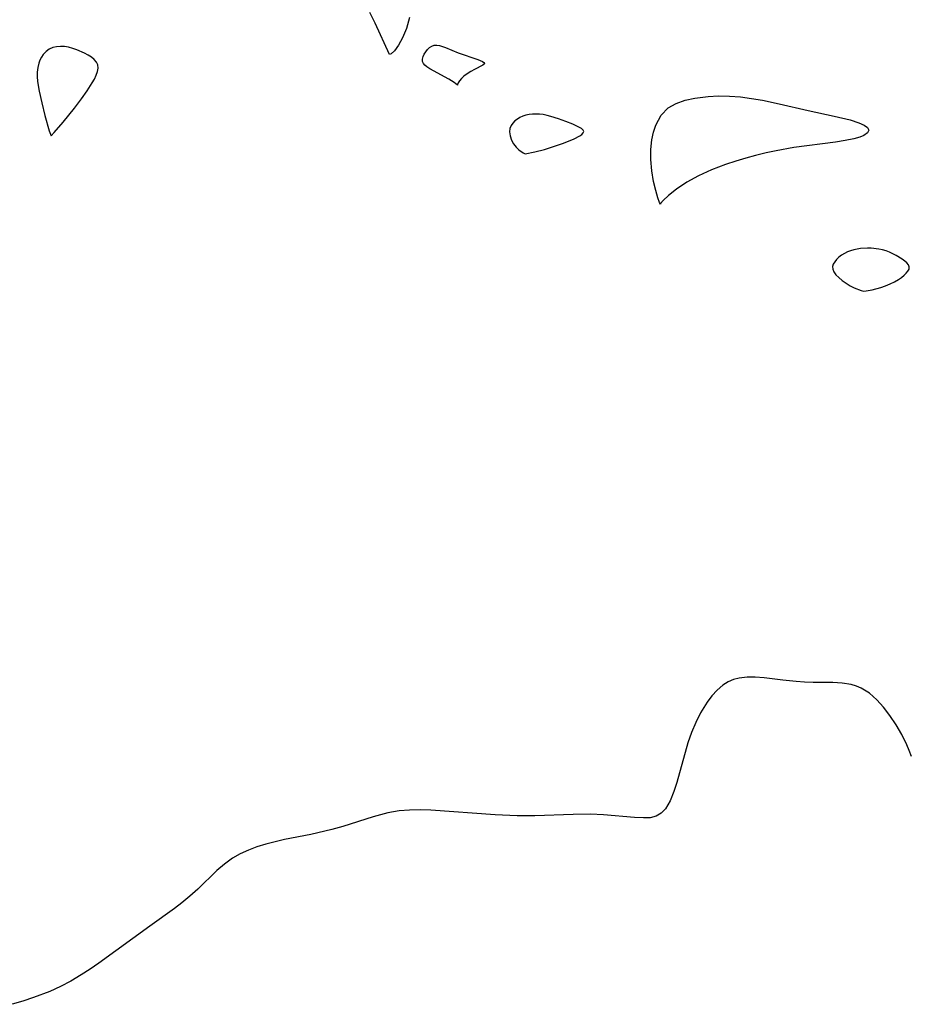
# Model space of a CAD drawing. Header units: metres. Extents: x 1073367 to 1082519, y 1569854 to 1574957.
# Tile 554 of 656: x 1077744 to 1077875, y 1574455 to 1574600. Entities that reach past the tile are written whole.
import ezdxf

# ---------------------------------------------------------------- set-up
doc = ezdxf.new("R2010")
doc.units = ezdxf.units.M
doc.layers.add('CGG_CurvaNivelLidar_v1', color=253, linetype='Continuous', lineweight=30)

msp = doc.modelspace()

# ---------------------------------------------------------------- linework, layer by layer
at = {"layer": 'CGG_CurvaNivelLidar_v1'}
for p, q in [((1077796.3584, 1574599.5061, 68), (1077795.5587, 1574601.101, 68)), ((1077798.5, 1574594.8635, 68), (1077796.3584, 1574599.5061, 68)), ((1077801.4465, 1574600.336, 68), (1077800.9735, 1574598.731, 68)), ((1077800.9735, 1574598.731, 68), (1077800.4061, 1574597.3482, 68)), ((1077800.4061, 1574597.3482, 68), (1077799.7846, 1574596.2373, 68)), ((1077747.7585, 1574595.3285, 68.5), (1077747.3468, 1574594.9027, 68.5)), ((1077748.2378, 1574595.6687, 68.5), (1077747.7585, 1574595.3285, 68.5)), ((1077748.7741, 1574595.9095, 68.5), (1077748.2378, 1574595.6687, 68.5)), ((1077749.3185, 1574596.0328, 68.5), (1077748.7741, 1574595.9095, 68.5)), ((1077749.8929, 1574596.0712, 68.5), (1077749.3185, 1574596.0328, 68.5)), ((1077750.4853, 1574596.0386, 68.5), (1077749.8929, 1574596.0712, 68.5)), ((1077751.0849, 1574595.9431, 68.5), (1077750.4853, 1574596.0386, 68.5)), ((1077751.6948, 1574595.7868, 68.5), (1077751.0849, 1574595.9431, 68.5)), ((1077752.296, 1574595.5833, 68.5), (1077751.6948, 1574595.7868, 68.5)), ((1077753.4446, 1574595.0752, 68.5), (1077752.296, 1574595.5833, 68.5)), ((1077753.9735, 1574594.7822, 68.5), (1077753.4446, 1574595.0752, 68.5)), ((1077799.197, 1574595.4303, 68), (1077798.7396, 1574594.9586, 68)), ((1077799.7846, 1574596.2373, 68), (1077799.197, 1574595.4303, 68)), ((1077803.6011, 1574594.9398, 68), (1077803.8248, 1574595.2943, 68)), ((1077803.8248, 1574595.2943, 68), (1077804.0906, 1574595.6232, 68)), ((1077804.0906, 1574595.6232, 68), (1077804.3908, 1574595.9092, 68)), ((1077804.3908, 1574595.9092, 68), (1077804.722, 1574596.1308, 68)), ((1077804.722, 1574596.1308, 68), (1077805.0844, 1574596.2615, 68)), ((1077805.0844, 1574596.2615, 68), (1077805.4692, 1574596.2814, 68)), ((1077805.4692, 1574596.2814, 68), (1077805.8785, 1574596.2154, 68)), ((1077805.8785, 1574596.2154, 68), (1077806.7473, 1574595.9223, 68)), ((1077806.7473, 1574595.9223, 68), (1077808.6107, 1574595.1405, 68)), ((1077808.6107, 1574595.1405, 68), (1077811.5332, 1574594.154, 68)), ((1077746.8508, 1574594.063, 68.5), (1077746.6808, 1574593.5895, 68.5)), ((1077747.0728, 1574594.5034, 68.5), (1077746.8508, 1574594.063, 68.5)), ((1077747.3468, 1574594.9027, 68.5), (1077747.0728, 1574594.5034, 68.5)), ((1077754.4549, 1574594.466, 68.5), (1077753.9735, 1574594.7822, 68.5)), ((1077754.8705, 1574594.1257, 68.5), (1077754.4549, 1574594.466, 68.5)), ((1077755.1965, 1574593.7574, 68.5), (1077754.8705, 1574594.1257, 68.5)), ((1077755.4012, 1574593.3547, 68.5), (1077755.1965, 1574593.7574, 68.5)), ((1077798.7396, 1574594.9586, 68), (1077798.5, 1574594.8635, 68)), ((1077803.3398, 1574594.2144, 68), (1077803.4328, 1574594.5751, 68)), ((1077803.3508, 1574593.8722, 68), (1077803.3398, 1574594.2144, 68)), ((1077803.4801, 1574593.577, 68), (1077803.3508, 1574593.8722, 68)), ((1077803.4328, 1574594.5751, 68), (1077803.6011, 1574594.9398, 68)), ((1077811.5332, 1574594.154, 68), (1077812.1915, 1574593.8575, 68)), ((1077812.1915, 1574593.8575, 68), (1077812.4057, 1574593.7134, 68)), ((1077812.4057, 1574593.7134, 68), (1077812.5023, 1574593.5738, 68)), ((1077746.4728, 1574592.2941, 68.5), (1077746.4659, 1574591.6119, 68.5)), ((1077746.5412, 1574592.9567, 68.5), (1077746.4728, 1574592.2941, 68.5)), ((1077746.6808, 1574593.5895, 68.5), (1077746.5412, 1574592.9567, 68.5)), ((1077755.1839, 1574591.8159, 68.5), (1077755.3729, 1574592.3593, 68.5)), ((1077755.3729, 1574592.3593, 68.5), (1077755.4575, 1574592.8757, 68.5)), ((1077755.4575, 1574592.8757, 68.5), (1077755.4012, 1574593.3547, 68.5)), ((1077803.7071, 1574593.3057, 68), (1077803.4801, 1574593.577, 68)), ((1077804.0114, 1574593.0507, 68), (1077803.7071, 1574593.3057, 68)), ((1077804.4244, 1574592.7776, 68), (1077804.0114, 1574593.0507, 68)), ((1077807.2281, 1574591.2223, 68), (1077804.4244, 1574592.7776, 68)), ((1077810.4737, 1574592.3914, 68), (1077809.9432, 1574592.0512, 68)), ((1077811.0153, 1574592.6893, 68), (1077810.4737, 1574592.3914, 68)), ((1077812.2568, 1574593.2938, 68), (1077811.0153, 1574592.6893, 68)), ((1077812.4468, 1574593.4321, 68), (1077812.2568, 1574593.2938, 68)), ((1077812.5023, 1574593.5738, 68), (1077812.4468, 1574593.4321, 68)), ((1077746.4659, 1574591.6119, 68.5), (1077746.5131, 1574590.9204, 68.5)), ((1077746.5131, 1574590.9204, 68.5), (1077746.7308, 1574589.4831, 68.5)), ((1077754.5977, 1574590.6783, 68.5), (1077754.9185, 1574591.2536, 68.5)), ((1077754.9185, 1574591.2536, 68.5), (1077755.1839, 1574591.8159, 68.5)), ((1077808.0251, 1574590.7342, 68), (1077807.2281, 1574591.2223, 68)), ((1077808.5, 1574590.3774, 68), (1077808.0251, 1574590.7342, 68)), ((1077808.8098, 1574590.9717, 68), (1077808.6069, 1574590.6788, 68)), ((1077809.0979, 1574591.3156, 68), (1077808.8098, 1574590.9717, 68)), ((1077809.4645, 1574591.6758, 68), (1077809.0979, 1574591.3156, 68)), ((1077809.9432, 1574592.0512, 68), (1077809.4645, 1574591.6758, 68)), ((1077746.7308, 1574589.4831, 68.5), (1077747.1245, 1574587.74, 68.5)), ((1077753.0156, 1574588.3307, 68.5), (1077753.8474, 1574589.5055, 68.5)), ((1077753.8474, 1574589.5055, 68.5), (1077754.5977, 1574590.6783, 68.5)), ((1077808.6069, 1574590.6788, 68), (1077808.4983, 1574590.4703, 68)), ((1077808.4983, 1574590.4703, 68), (1077808.5, 1574590.3774, 68)), ((1077751.9715, 1574586.9622, 68.5), (1077753.0156, 1574588.3307, 68.5)), ((1077840.7932, 1574587.6635, 68), (1077842.1192, 1574588.1267, 68)), ((1077842.1192, 1574588.1267, 68), (1077843.5417, 1574588.4487, 68)), ((1077843.5417, 1574588.4487, 68), (1077845.5125, 1574588.6949, 68)), ((1077845.5125, 1574588.6949, 68), (1077847.0706, 1574588.7678, 68)), ((1077847.0706, 1574588.7678, 68), (1077848.6555, 1574588.7427, 68)), ((1077848.6555, 1574588.7427, 68), (1077850.2778, 1574588.6162, 68)), ((1077850.2778, 1574588.6162, 68), (1077851.9078, 1574588.4046, 68)), ((1077851.9078, 1574588.4046, 68), (1077853.5387, 1574588.1235, 68)), ((1077853.5387, 1574588.1235, 68), (1077855.9866, 1574587.6075, 68)), ((1077747.1245, 1574587.74, 68.5), (1077747.6044, 1574585.8966, 68.5)), ((1077750.3123, 1574584.9001, 68.5), (1077751.9715, 1574586.9622, 68.5)), ((1077838.5651, 1574585.9105, 68), (1077839.601, 1574586.9994, 68)), ((1077839.601, 1574586.9994, 68), (1077840.7932, 1574587.6635, 68)), ((1077855.9866, 1574587.6075, 68), (1077860.276, 1574586.6352, 68)), ((1077860.276, 1574586.6352, 68), (1077864.1386, 1574585.8019, 68)), ((1077747.6044, 1574585.8966, 68.5), (1077748.2485, 1574583.6329, 68.5)), ((1077748.9835, 1574583.3627, 68.5), (1077750.3123, 1574584.9001, 68.5)), ((1077817.0058, 1574585.0934, 68.5), (1077816.685, 1574584.7651, 68.5)), ((1077817.3539, 1574585.3604, 68.5), (1077817.0058, 1574585.0934, 68.5)), ((1077817.7382, 1574585.5872, 68.5), (1077817.3539, 1574585.3604, 68.5)), ((1077818.1509, 1574585.7736, 68.5), (1077817.7382, 1574585.5872, 68.5)), ((1077818.5867, 1574585.9166, 68.5), (1077818.1509, 1574585.7736, 68.5)), ((1077819.082, 1574586.0194, 68.5), (1077818.5867, 1574585.9166, 68.5)), ((1077819.5933, 1574586.0749, 68.5), (1077819.082, 1574586.0194, 68.5)), ((1077820.6416, 1574586.0673, 68.5), (1077819.5933, 1574586.0749, 68.5)), ((1077821.1702, 1574586.007, 68.5), (1077820.6416, 1574586.0673, 68.5)), ((1077821.7413, 1574585.8986, 68.5), (1077821.1702, 1574586.007, 68.5)), ((1077822.3097, 1574585.7557, 68.5), (1077821.7413, 1574585.8986, 68.5)), ((1077823.4353, 1574585.405, 68.5), (1077822.3097, 1574585.7557, 68.5)), ((1077824.5322, 1574585.0078, 68.5), (1077823.4353, 1574585.405, 68.5)), ((1077825.5643, 1574584.5909, 68.5), (1077824.5322, 1574585.0078, 68.5)), ((1077837.7856, 1574584.4505, 68), (1077838.5651, 1574585.9105, 68)), ((1077864.1386, 1574585.8019, 68), (1077866.4905, 1574585.2321, 68)), ((1077866.4905, 1574585.2321, 68), (1077867.797, 1574584.8129, 68)), ((1077748.2485, 1574583.6329, 68.5), (1077748.5, 1574582.8884, 68.5)), ((1077816.2433, 1574583.9619, 68.5), (1077816.1842, 1574583.4584, 68.5)), ((1077816.1842, 1574583.4584, 68.5), (1077816.2681, 1574582.8643, 68.5)), ((1077816.4204, 1574584.3981, 68.5), (1077816.2433, 1574583.9619, 68.5)), ((1077816.685, 1574584.7651, 68.5), (1077816.4204, 1574584.3981, 68.5)), ((1077826.4548, 1574584.1663, 68.5), (1077825.5643, 1574584.5909, 68.5)), ((1077826.8037, 1574583.9527, 68.5), (1077826.4548, 1574584.1663, 68.5)), ((1077827.0515, 1574583.7384, 68.5), (1077826.8037, 1574583.9527, 68.5)), ((1077827.158, 1574583.5231, 68.5), (1077827.0515, 1574583.7384, 68.5)), ((1077827.0906, 1574583.3085, 68.5), (1077827.158, 1574583.5231, 68.5)), ((1077837.4537, 1574583.4125, 68), (1077837.7856, 1574584.4505, 68)), ((1077867.797, 1574584.8129, 68), (1077868.5572, 1574584.4708, 68)), ((1077868.5572, 1574584.4708, 68), (1077869.0719, 1574584.0939, 68)), ((1077869.2663, 1574583.705, 68), (1077869.069, 1574583.309, 68)), ((1077869.0719, 1574584.0939, 68), (1077869.2663, 1574583.705, 68)), ((1077748.5, 1574582.8884, 68.5), (1077748.9835, 1574583.3627, 68.5)), ((1077816.2681, 1574582.8643, 68.5), (1077816.4859, 1574582.262, 68.5)), ((1077816.4859, 1574582.262, 68.5), (1077816.8072, 1574581.691, 68.5)), ((1077824.1864, 1574581.8049, 68.5), (1077825.725, 1574582.4463, 68.5)), ((1077825.725, 1574582.4463, 68.5), (1077826.5648, 1574582.8775, 68.5)), ((1077826.5648, 1574582.8775, 68.5), (1077826.8803, 1574583.0932, 68.5)), ((1077826.8803, 1574583.0932, 68.5), (1077827.0906, 1574583.3085, 68.5)), ((1077837.0804, 1574580.8486, 68), (1077837.2276, 1574582.2985, 68)), ((1077837.2276, 1574582.2985, 68), (1077837.4537, 1574583.4125, 68)), ((1077864.3156, 1574581.9682, 68), (1077858.1583, 1574581.1328, 68)), ((1077865.7419, 1574582.1956, 68), (1077864.3156, 1574581.9682, 68)), ((1077867.0161, 1574582.4526, 68), (1077865.7419, 1574582.1956, 68)), ((1077867.9083, 1574582.6989, 68), (1077867.0161, 1574582.4526, 68)), ((1077868.5217, 1574582.9459, 68), (1077867.9083, 1574582.6989, 68)), ((1077869.069, 1574583.309, 68), (1077868.5217, 1574582.9459, 68)), ((1077816.8072, 1574581.691, 68.5), (1077817.2004, 1574581.1875, 68.5)), ((1077817.2004, 1574581.1875, 68.5), (1077817.5627, 1574580.8336, 68.5)), ((1077817.5627, 1574580.8336, 68.5), (1077818.2109, 1574580.3589, 68.5)), ((1077819.9279, 1574580.5121, 68.5), (1077821.3446, 1574580.8701, 68.5)), ((1077821.3446, 1574580.8701, 68.5), (1077822.859, 1574581.3347, 68.5)), ((1077822.859, 1574581.3347, 68.5), (1077824.1864, 1574581.8049, 68.5)), ((1077837.0719, 1574579.3788, 68), (1077837.0804, 1574580.8486, 68)), ((1077855.5547, 1574580.6563, 68), (1077854.0916, 1574580.3508, 68)), ((1077858.1583, 1574581.1328, 68), (1077855.5547, 1574580.6563, 68)), ((1077818.2109, 1574580.3589, 68.5), (1077818.4198, 1574580.2497, 68.5)), ((1077818.4198, 1574580.2497, 68.5), (1077818.5, 1574580.2386, 68.5)), ((1077818.5, 1574580.2386, 68.5), (1077819.9279, 1574580.5121, 68.5)), ((1077837.2161, 1574577.6965, 68), (1077837.0719, 1574579.3788, 68)), ((1077849.5883, 1574579.1367, 68), (1077848.0637, 1574578.6255, 68)), ((1077851.086, 1574579.5873, 68), (1077849.5883, 1574579.1367, 68)), ((1077852.5193, 1574579.9755, 68), (1077851.086, 1574579.5873, 68)), ((1077854.0916, 1574580.3508, 68), (1077852.5193, 1574579.9755, 68)), ((1077837.4736, 1574576.1397, 68), (1077837.2161, 1574577.6965, 68)), ((1077846.0244, 1574577.8425, 68), (1077844.0927, 1574576.9672, 68)), ((1077848.0637, 1574578.6255, 68), (1077846.0244, 1574577.8425, 68)), ((1077844.0927, 1574576.9672, 68), (1077842.3539, 1574576.0212, 68)), ((1077837.7846, 1574574.7886, 68), (1077837.4736, 1574576.1397, 68)), ((1077838.0924, 1574573.7234, 68), (1077837.7846, 1574574.7886, 68)), ((1077840.8405, 1574575.0194, 68), (1077839.6609, 1574574.0901, 68)), ((1077842.3539, 1574576.0212, 68), (1077840.8405, 1574575.0194, 68)), ((1077838.342, 1574573.0248, 68), (1077838.0924, 1574573.7234, 68)), ((1077838.8637, 1574573.3431, 68), (1077838.5014, 1574572.8851, 68)), ((1077839.6609, 1574574.0901, 68), (1077838.8637, 1574573.3431, 68)), ((1077838.4714, 1574572.7819, 68), (1077838.342, 1574573.0248, 68)), ((1077838.5, 1574572.7975, 68), (1077838.4714, 1574572.7819, 68)), ((1077838.5014, 1574572.8851, 68), (1077838.5, 1574572.7975, 68)), ((1077867.0188, 1574566.0571, 68.5), (1077866.5498, 1574565.9247, 68.5)), ((1077867.9965, 1574566.2319, 68.5), (1077867.0188, 1574566.0571, 68.5)), ((1077869.0553, 1574566.2991, 68.5), (1077867.9965, 1574566.2319, 68.5)), ((1077869.6145, 1574566.2886, 68.5), (1077869.0553, 1574566.2991, 68.5)), ((1077870.7229, 1574566.1718, 68.5), (1077869.6145, 1574566.2886, 68.5)), ((1077871.2643, 1574566.0567, 68.5), (1077870.7229, 1574566.1718, 68.5)), ((1077871.7977, 1574565.8946, 68.5), (1077871.2643, 1574566.0567, 68.5)), ((1077864.4959, 1574564.6343, 68.5), (1077864.2132, 1574564.2945, 68.5)), ((1077864.8363, 1574564.9569, 68.5), (1077864.4959, 1574564.6343, 68.5)), ((1077865.2219, 1574565.2567, 68.5), (1077864.8363, 1574564.9569, 68.5)), ((1077865.6449, 1574565.5263, 68.5), (1077865.2219, 1574565.2567, 68.5)), ((1077866.1014, 1574565.7559, 68.5), (1077865.6449, 1574565.5263, 68.5)), ((1077866.5498, 1574565.9247, 68.5), (1077866.1014, 1574565.7559, 68.5)), ((1077872.3162, 1574565.6952, 68.5), (1077871.7977, 1574565.8946, 68.5)), ((1077873.3021, 1574565.2212, 68.5), (1077872.3162, 1574565.6952, 68.5)), ((1077874.1868, 1574564.6864, 68.5), (1077873.3021, 1574565.2212, 68.5)), ((1077874.5671, 1574564.4051, 68.5), (1077874.1868, 1574564.6864, 68.5)), ((1077864.007, 1574563.9414, 68.5), (1077863.9035, 1574563.5779, 68.5)), ((1077863.9035, 1574563.5779, 68.5), (1077863.9258, 1574563.2073, 68.5)), ((1077863.9258, 1574563.2073, 68.5), (1077864.0812, 1574562.8161, 68.5)), ((1077864.2132, 1574564.2945, 68.5), (1077864.007, 1574563.9414, 68.5)), ((1077874.8842, 1574564.1168, 68.5), (1077874.5671, 1574564.4051, 68.5)), ((1077875.114, 1574563.8221, 68.5), (1077874.8842, 1574564.1168, 68.5)), ((1077875.0294, 1574562.9124, 68.5), (1077875.1868, 1574563.2189, 68.5)), ((1077875.2236, 1574563.5208, 68.5), (1077875.114, 1574563.8221, 68.5)), ((1077875.1868, 1574563.2189, 68.5), (1077875.2236, 1574563.5208, 68.5)), ((1077864.0812, 1574562.8161, 68.5), (1077864.3875, 1574562.3888, 68.5)), ((1077864.3875, 1574562.3888, 68.5), (1077864.8139, 1574561.9473, 68.5)), ((1077864.8139, 1574561.9473, 68.5), (1077865.3283, 1574561.5138, 68.5)), ((1077873.0464, 1574561.3364, 68.5), (1077873.6178, 1574561.6662, 68.5)), ((1077873.6178, 1574561.6662, 68.5), (1077874.0878, 1574561.9873, 68.5)), ((1077874.0878, 1574561.9873, 68.5), (1077874.461, 1574562.2946, 68.5)), ((1077874.461, 1574562.2946, 68.5), (1077874.78, 1574562.6036, 68.5)), ((1077874.78, 1574562.6036, 68.5), (1077875.0294, 1574562.9124, 68.5)), ((1077865.3283, 1574561.5138, 68.5), (1077865.8991, 1574561.1102, 68.5)), ((1077865.8991, 1574561.1102, 68.5), (1077866.4952, 1574560.7565, 68.5)), ((1077866.4952, 1574560.7565, 68.5), (1077867.1069, 1574560.456, 68.5)), ((1077867.1069, 1574560.456, 68.5), (1077868.1138, 1574560.0685, 68.5)), ((1077869.766, 1574560.1527, 68.5), (1077871.0219, 1574560.4765, 68.5)), ((1077871.0219, 1574560.4765, 68.5), (1077871.7193, 1574560.7241, 68.5)), ((1077871.7193, 1574560.7241, 68.5), (1077872.4038, 1574561.0163, 68.5)), ((1077872.4038, 1574561.0163, 68.5), (1077873.0464, 1574561.3364, 68.5)), ((1077868.1138, 1574560.0685, 68.5), (1077868.5, 1574559.9697, 68.5)), ((1077868.5, 1574559.9697, 68.5), (1077868.8341, 1574559.9965, 68.5)), ((1077868.8341, 1574559.9965, 68.5), (1077869.766, 1574560.1527, 68.5)), ((1077848.4771, 1574502.2803, 68.5), (1077847.6865, 1574501.7827, 68.5)), ((1077849.2868, 1574502.6245, 68.5), (1077848.4771, 1574502.2803, 68.5)), ((1077850.1, 1574502.8351, 68.5), (1077849.2868, 1574502.6245, 68.5)), ((1077851.2674, 1574502.9722, 68.5), (1077850.1, 1574502.8351, 68.5)), ((1077852.4875, 1574502.9749, 68.5), (1077851.2674, 1574502.9722, 68.5)), ((1077853.8042, 1574502.8751, 68.5), (1077852.4875, 1574502.9749, 68.5)), ((1077856.5302, 1574502.5401, 68.5), (1077853.8042, 1574502.8751, 68.5)), ((1077858.5259, 1574502.3331, 68.5), (1077856.5302, 1574502.5401, 68.5)), ((1077859.7728, 1574502.2522, 68.5), (1077858.5259, 1574502.3331, 68.5)), ((1077861.0122, 1574502.2102, 68.5), (1077859.7728, 1574502.2522, 68.5)), ((1077863.9209, 1574502.1834, 68.5), (1077861.0122, 1574502.2102, 68.5)), ((1077865.3094, 1574502.1025, 68.5), (1077863.9209, 1574502.1834, 68.5)), ((1077866.636, 1574501.891, 68.5), (1077865.3094, 1574502.1025, 68.5)), ((1077846.852, 1574501.0694, 68.5), (1077846.0817, 1574500.2298, 68.5)), ((1077847.6865, 1574501.7827, 68.5), (1077846.852, 1574501.0694, 68.5)), ((1077867.416, 1574501.6644, 68.5), (1077866.636, 1574501.891, 68.5)), ((1077868.1406, 1574501.3555, 68.5), (1077867.416, 1574501.6644, 68.5)), ((1077869.333, 1574500.6019, 68.5), (1077868.1406, 1574501.3555, 68.5)), ((1077870.4085, 1574499.6558, 68.5), (1077869.333, 1574500.6019, 68.5)), ((1077845.3698, 1574499.2878, 68.5), (1077844.8723, 1574498.5264, 68.5)), ((1077846.0817, 1574500.2298, 68.5), (1077845.3698, 1574499.2878, 68.5)), ((1077871.4079, 1574498.5581, 68.5), (1077870.4085, 1574499.6558, 68.5)), ((1077844.4056, 1574497.7253, 68.5), (1077843.6968, 1574496.3173, 68.5)), ((1077844.8723, 1574498.5264, 68.5), (1077844.4056, 1574497.7253, 68.5)), ((1077872.3449, 1574497.3523, 68.5), (1077871.4079, 1574498.5581, 68.5)), ((1077843.6968, 1574496.3173, 68.5), (1077843.0736, 1574494.8412, 68.5)), ((1077873.286, 1574495.9747, 68.5), (1077872.3449, 1574497.3523, 68.5)), ((1077843.0736, 1574494.8412, 68.5), (1077842.5385, 1574493.3191, 68.5)), ((1077874.1392, 1574494.5272, 68.5), (1077873.286, 1574495.9747, 68.5)), ((1077874.8721, 1574493.0172, 68.5), (1077874.1392, 1574494.5272, 68.5)), ((1077842.5385, 1574493.3191, 68.5), (1077840.8974, 1574487.4504, 68.5)), ((1077875.2193, 1574492.1448, 68.5), (1077874.8721, 1574493.0172, 68.5)), ((1077875.5272, 1574491.262, 68.5), (1077875.2193, 1574492.1448, 68.5)), ((1077840.4706, 1574486.1308, 68.5), (1077839.9247, 1574484.7413, 68.5)), ((1077840.8974, 1574487.4504, 68.5), (1077840.4706, 1574486.1308, 68.5)), ((1077839.9247, 1574484.7413, 68.5), (1077839.2382, 1574483.5663, 68.5)), ((1077799.8902, 1574483.2377, 68.5), (1077798.2075, 1574482.9438, 68.5)), ((1077801.4323, 1574483.3631, 68.5), (1077799.8902, 1574483.2377, 68.5)), ((1077802.9947, 1574483.3844, 68.5), (1077801.4323, 1574483.3631, 68.5)), ((1077804.5744, 1574483.3355, 68.5), (1077802.9947, 1574483.3844, 68.5)), ((1077814.0861, 1574482.6857, 68.5), (1077804.5744, 1574483.3355, 68.5)), ((1077839.2382, 1574483.5663, 68.5), (1077838.5957, 1574482.8967, 68.5)), ((1077796.0578, 1574482.366, 68.5), (1077791.6073, 1574480.955, 68.5)), ((1077798.2075, 1574482.9438, 68.5), (1077796.0578, 1574482.366, 68.5)), ((1077817.302, 1574482.5443, 68.5), (1077814.0861, 1574482.6857, 68.5)), ((1077819.9378, 1574482.5288, 68.5), (1077817.302, 1574482.5443, 68.5)), ((1077825.5955, 1574482.7287, 68.5), (1077819.9378, 1574482.5288, 68.5)), ((1077828.1388, 1574482.7713, 68.5), (1077825.5955, 1574482.7287, 68.5)), ((1077830.0809, 1574482.6932, 68.5), (1077828.1388, 1574482.7713, 68.5)), ((1077834.6645, 1574482.2932, 68.5), (1077830.0809, 1574482.6932, 68.5)), ((1077835.9747, 1574482.2212, 68.5), (1077834.6645, 1574482.2932, 68.5)), ((1077836.9704, 1574482.2478, 68.5), (1077835.9747, 1574482.2212, 68.5)), ((1077837.853, 1574482.4541, 68.5), (1077836.9704, 1574482.2478, 68.5)), ((1077838.5957, 1574482.8967, 68.5), (1077837.853, 1574482.4541, 68.5)), ((1077789.9509, 1574480.4989, 68.5), (1077786.8461, 1574479.7893, 68.5)), ((1077791.6073, 1574480.955, 68.5), (1077789.9509, 1574480.4989, 68.5)), ((1077782.9744, 1574479.014, 68.5), (1077781.5881, 1574478.7043, 68.5)), ((1077786.8461, 1574479.7893, 68.5), (1077782.9744, 1574479.014, 68.5)), ((1077777.6478, 1574477.4735, 68.5), (1077776.4504, 1574476.9214, 68.5)), ((1077778.8953, 1574477.9425, 68.5), (1077777.6478, 1574477.4735, 68.5)), ((1077780.2255, 1574478.3525, 68.5), (1077778.8953, 1574477.9425, 68.5)), ((1077781.5881, 1574478.7043, 68.5), (1077780.2255, 1574478.3525, 68.5)), ((1077775.315, 1574476.272, 68.5), (1077774.1072, 1574475.4044, 68.5)), ((1077776.4504, 1574476.9214, 68.5), (1077775.315, 1574476.272, 68.5)), ((1077774.1072, 1574475.4044, 68.5), (1077772.9675, 1574474.4312, 68.5)), ((1077772.9675, 1574474.4312, 68.5), (1077770.165, 1574471.7227, 68.5)), ((1077770.165, 1574471.7227, 68.5), (1077769.016, 1574470.6747, 68.5)), ((1077769.016, 1574470.6747, 68.5), (1077767.8118, 1574469.6723, 68.5)), ((1077766.7234, 1574468.845, 68.5), (1077763.0996, 1574466.2618, 68.5)), ((1077767.8118, 1574469.6723, 68.5), (1077766.7234, 1574468.845, 68.5)), ((1077763.0996, 1574466.2618, 68.5), (1077755.5785, 1574460.7831, 68.5)), ((1077755.5785, 1574460.7831, 68.5), (1077754.2769, 1574459.8905, 68.5)), ((1077752.9563, 1574459.0382, 68.5), (1077751.4344, 1574458.1403, 68.5)), ((1077754.2769, 1574459.8905, 68.5), (1077752.9563, 1574459.0382, 68.5)), ((1077749.8828, 1574457.3215, 68.5), (1077748.3031, 1574456.5946, 68.5)), ((1077751.4344, 1574458.1403, 68.5), (1077749.8828, 1574457.3215, 68.5)), ((1077745.933, 1574455.6923, 68.5), (1077744.3558, 1574455.1633, 68.5)), ((1077748.3031, 1574456.5946, 68.5), (1077745.933, 1574455.6923, 68.5)), ((1077744.3558, 1574455.1633, 68.5), (1077742.7744, 1574454.7071, 68.5))]:
    msp.add_line(p, q, dxfattribs=at)

doc.saveas('drawing.dxf')
